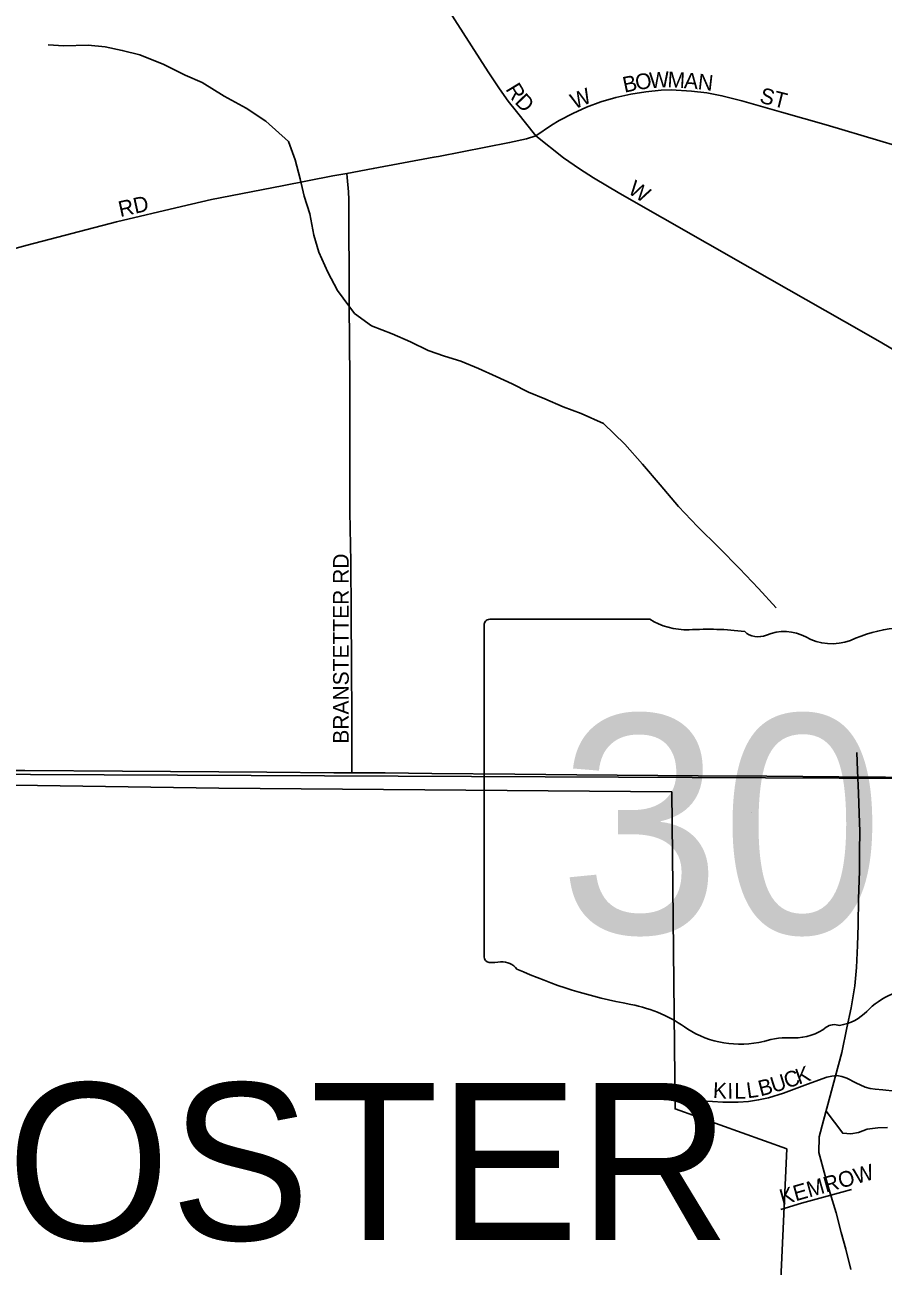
# Model space of a CAD drawing. Extents: x 1985906 to 2360102, y 891258 to 1222054.
# Drawn here: x 2116966 to 2119699, y 1018554 to 1022506 of the extents above; entities that cross this region are included whole.
import ezdxf

# ---------------------------------------------------------------- set-up
doc = ezdxf.new("R2010")
doc.units = 0
for name, color, linetype in [('GM_X_City_Street', 7, 'Continuous'), ('GM_X_City_Street_Text', 7, 'Continuous'), ('GM_X_Corporation', 7, 'Continuous'), ('GM_X_Corporation_Text', 7, 'Continuous'), ('GM_X_Minor_River', 7, 'Continuous'), ('GM_X_Section', 7, 'Continuous'), ('GM_X_State_Location', 7, 'Continuous'), ('GM_X_State_Route', 7, 'Continuous'), ('GM_X_State_Shield', 7, 'Continuous')]:
    doc.layers.add(name, color=color, linetype=linetype)

msp = doc.modelspace()

# ---------------------------------------------------------------- linework, layer by layer
at = {"layer": 'GM_X_City_Street'}
for points in [[(2118593.2, 1022153.2), (2118531.4, 1022230.4), (2118504.7, 1022262.8), (2118477.3, 1022302.5), (2118441.4, 1022356.1), (2118388.3, 1022439), (2118308.1, 1022563.5)], [(2118593.2, 1022153.2), (2118642.5, 1022187.3), (2118666.7, 1022201.2), (2118710, 1022224), (2118754.4, 1022244.2), (2118800.1, 1022261), (2118847, 1022274.6), (2118894.7, 1022285.2), (2118943, 1022293.3), (2118991.4, 1022298.6), (2119023.7, 1022299.4), (2119088.7, 1022295.1), (2119137.3, 1022289.5), (2119185.3, 1022280.5), (2119248.6, 1022264.7), (2119374.5, 1022228.2), (2119516.5, 1022188.3), (2119687.6, 1022136.5), (2119787.5, 1022107)], [(2118282.7, 1022087.5), (2118508.9, 1022131.1), (2118562.8, 1022143.6), (2118593.2, 1022153.2)], [(2119780.6, 1021443), (2119688.8, 1021496.5), (2119575.1, 1021562.1), (2119275.5, 1021732.9), (2118860.2, 1021969.1), (2118776.6, 1022018.8), (2118732.2, 1022047.3), (2118680.9, 1022083.2), (2118593.2, 1022153.2)], [(2117991.3, 1022033.4), (2118074.8, 1022048.8), (2118268, 1022084.7), (2118282.7, 1022087.5)], [(2116255.2, 1021613), (2116339.3, 1021635.3), (2116481.2, 1021672.8), (2116723.4, 1021737.2), (2116972.8, 1021804.9), (2117257.9, 1021879.5), (2117465, 1021928), (2117560.6, 1021949.7), (2117785.3, 1021994.1), (2117946.1, 1022025.1), (2117991.3, 1022033.4)], [(2118006.9, 1020124.8), (2118006.9, 1020150.5), (2118007, 1020302.7), (2118006.1, 1020466.4), (2118004.8, 1020632.9), (2118003.3, 1020796), (2118000.7, 1020955.2), (2118000.1, 1021134.7), (2118000.8, 1021296.2), (2118000.1, 1021383.9), (2117999.2, 1021491.9), (2117998.1, 1021622.5), (2117997.7, 1021949.9), (2117996.3, 1021975), (2117992.5, 1022019.9), (2117991.3, 1022033.4)], [(2119673.1, 1019117.8), (2119697.3, 1019115.3), (2119737.2, 1019110.8), (2119753.4, 1019110.6), (2119769.5, 1019112.1), (2119785.4, 1019115.4), (2119816.2, 1019125.4), (2119924.3, 1019168.3), (2119946, 1019178.3), (2119958.8, 1019184.2)], [(2119116.1, 1019080.1), (2119155.2, 1019078), (2119187.9, 1019076.2), (2119236.9, 1019075.9), (2119269.5, 1019078.3), (2119301.9, 1019083), (2119333.8, 1019090.1), (2119380.7, 1019104.5), (2119457.4, 1019133.1), (2119519.2, 1019155.1), (2119535.1, 1019159.1), (2119551.2, 1019160.6), (2119567.3, 1019158.2), (2119582.6, 1019152.5), (2119611.4, 1019137), (2119641.1, 1019123.2), (2119657.3, 1019119), (2119673.1, 1019117.8)], [(2119372.9, 1018734.4), (2119438.8, 1018754), (2119566.8, 1018789.9), (2119597.8, 1018798.3)]]:
    msp.add_lwpolyline(points, dxfattribs=at)
at = {"layer": 'GM_X_Corporation'}
msp.add_lwpolyline([(2119348.5, 1017980.2), (2119391.4, 1018927.3), (2119035.8, 1019054.3), (2119025.4, 1020064), (2117583.8, 1020076), (2116427.8, 1020093)], dxfattribs=at)
at = {"layer": 'GM_X_Minor_River'}
for points in [[(2117039.6, 1022442.9), (2117089.6, 1022439.3), (2117167.5, 1022441.8), (2117221.6, 1022436.2), (2117275.7, 1022424.6), (2117331.7, 1022411), (2117407.9, 1022379.6), (2117476.2, 1022346.1), (2117530.3, 1022322.4), (2117600.6, 1022278.9), (2117670.9, 1022241.4), (2117733.1, 1022199.8), (2117805.6, 1022134.3), (2117826, 1022076.4), (2117842.4, 1022016.4), (2117854.8, 1021960.4), (2117873.1, 1021904.5), (2117885.6, 1021836.5), (2117902, 1021782.6), (2117930.4, 1021718.7), (2117960.8, 1021660.9), (2118015.3, 1021587.2), (2118069.6, 1021547.6), (2118135.7, 1021522.1), (2118193.9, 1021496.5), (2118250.1, 1021468.9), (2118302.2, 1021451.2), (2118354.3, 1021435.6), (2118410.5, 1021412), (2118466.6, 1021386.4), (2118516.8, 1021362.7), (2118568.9, 1021337.1), (2118621.1, 1021315.5), (2118679.3, 1021289.9), (2118737.4, 1021268.3), (2118807.6, 1021236.8), (2118876.1, 1021171.2), (2118932.5, 1021107.6), (2118988.9, 1021041.9), (2119047.4, 1020972.3), (2119107.8, 1020908.6), (2119176.3, 1020841.1), (2119240.7, 1020775.5), (2119301.2, 1020711.9), (2119357.6, 1020650.2)], [(2119596, 1018543.5), (2119579.6, 1018607.5), (2119565.2, 1018661.4), (2119548.8, 1018723.4), (2119528.4, 1018789.3), (2119514, 1018841.2), (2119493.5, 1018915.2), (2119495.1, 1018965.3), (2119508.8, 1019017.4), (2119530.2, 1019095.7), (2119545.8, 1019155.9), (2119567.3, 1019234.1), (2119582.8, 1019312.3), (2119596.3, 1019376.5), (2119607.8, 1019446.7), (2119613.4, 1019504.8), (2119616.9, 1019574.9), (2119618.5, 1019641), (2119619.9, 1019723.1), (2119623.3, 1019811.2), (2119622.9, 1019875.3), (2119624.4, 1019937.4), (2119622, 1019995.4), (2119619.6, 1020059.5), (2119617.1, 1020131.5), (2119614.7, 1020189.6)], [(2119516.9, 1019047.1), (2119569.6, 1018977.1), (2119595.7, 1018975.5), (2119619.8, 1018979.8), (2119647.8, 1018990.2), (2119681.8, 1018994.7), (2119712, 1018995.1)]]:
    msp.add_lwpolyline(points, dxfattribs=at)
at = {"layer": 'GM_X_Section'}
for points in [[(2114539.2, 1025530.7), (2119810.6, 1025501.6), (2119792.3, 1020106.2), (2114408.8, 1020130.7), (2114411.1, 1025533.9)], [(2119792.3, 1020106.2), (2119789.7, 1014747.1), (2114498.3, 1014780.1), (2114408.8, 1020130.7)]]:
    msp.add_lwpolyline(points, close=True, dxfattribs=at)
at = {"layer": 'GM_X_State_Route'}
for points in [[(2119109.3, 1020115.5), (2118723, 1020118.7), (2118526.2, 1020120.4), (2118261.4, 1020122.9), (2118113.5, 1020124.3), (2118006.9, 1020124.8), (2117949.7, 1020125.1), (2117736.3, 1020126.7), (2117277.1, 1020129.9), (2116965.5, 1020132.3), (2116903.2, 1020132.4)], [(2119855.7, 1020109.7), (2119557.5, 1020112.3), (2119328.5, 1020114.3), (2119109.3, 1020115.5)]]:
    msp.add_lwpolyline(points, dxfattribs=at)
at = {"layer": 'GM_X_State_Shield'}
for p, q in [((2118428.6, 1020595.3), (2118428.6, 1019538.7)), ((2118955.4, 1020613.5), (2118445.7, 1020613.5))]:
    msp.add_line(p, q, dxfattribs=at)
for centre, major_axis, start_param, end_param in [((2118448.5, 1020597.6), (20.2, 0), 1.712693, 3.28349), ((2119076.7, 1020736.2), (195.5, 0), 4.042523, 4.731795), ((2119141.6, 1020020.3), (702, 0), 1.404758, 1.657858), ((2119300.9, 1020603.1), (56.4, 0), 3.836095, 5.185415), ((2119383.7, 1020480.9), (117.3, 0), 0.950623, 2.079405), ((2119535.1, 1020648.4), (141.1, 0), 4.081561, 5.145723), ((2119784.3, 1020290.8), (371.3, 0), 1.699011, 2.107814), ((2118448.7, 1019536.4), (20.3, 0), 3.00124, 4.508301), ((2118451.8, 1019644.5), (155.2, 0), 4.665946, 4.897461), ((2118483.6, 1019477.7), (56, 0), 0.519207, 1.627899), ((2119190.1, 1020427.1), (1332.7, 0), 4.195997, 4.488961), ((2119846.9, 1019242), (252.8, 0), 1.647645, 2.488434), ((2118792.8, 1019064), (417, 0), 0.823519, 1.323587), ((2119526.6, 1019436.3), (149.1, 0), 4.937069, 5.64225), ((2119543.5, 1019291), (39.7, 0), 1.147584, 2.315152), ((2119243.8, 1019472.5), (264.6, 0), 4.026481, 4.996735), ((2119416, 1019393.4), (141, 0), 4.691044, 5.507374), ((2119396.7, 1019107.2), (217.4, 0), 1.495662, 1.94098)]:
    msp.add_ellipse(centre, major_axis=major_axis, ratio=0.8, start_param=start_param, end_param=end_param, dxfattribs=at)

# ---------------------------------------------------------------- texts
at = {"layer": 'GM_X_City_Street_Text'}
for s, rotation, p in [('B', 12.0244, (2118875, 1022289.9)), ('O', 8.5227, (2118912.9, 1022298)), ('W', 3.3897, (2118955.3, 1022304.4)), ('M', 356.7015, (2119010.8, 1022307.8)), ('A', 355.515, (2119063.3, 1022304.8)), ('N', 353.5934, (2119106.7, 1022301.4)), ('R', 301.0929, (2118495, 1022301.8)), ('D', 314.2429, (2118523, 1022258.2)), ('W', 22.6147, (2118715.7, 1022236.8)), ('ST', 345.9654, (2119302.4, 1022259.2)), ('W', 327.5282, (2118882.8, 1021972)), ('RD', 12.5282, (2117269.7, 1021894.1)), ('BRANSTETTER RD', 90, (2117997.1, 1020217.3)), ('C', 19.0349, (2119392.2, 1019118.7)), ('K', 19.1752, (2119429.7, 1019131.6)), ('K', 357.4421, (2119155.7, 1019089.2)), ('I', 0.2511, (2119202.3, 1019087.1)), ('L', 0.3345, (2119224.4, 1019087.2)), ('L', 8.0567, (2119266.9, 1019088)), ('B', 14.696, (2119308, 1019094.2)), ('U', 17.5334, (2119348.9, 1019105)), ('KEMROW', 15.8194, (2119376.8, 1018748))]:
    msp.add_text(s, height=50, rotation=rotation, dxfattribs=at).set_placement(p)
at = {"layer": 'GM_X_Corporation_Text'}
msp.add_text('WOOSTER', height=500, rotation=0, dxfattribs=at).set_placement((2115757.1, 1018636.8))
at = {"layer": 'GM_X_State_Location'}
for s in ['s', 'r']:
    msp.add_text(s, height=1, dxfattribs=at).set_placement((2119279.1, 1019996.8))
msp.add_text('302', height=1, rotation=0, dxfattribs=at).set_placement((2118926.1, 1019924))
at = {"layer": 'GM_X_State_Shield'}
msp.add_text('302', height=696.1, dxfattribs=at).set_placement((2118664.9, 1019613.2))

doc.saveas('drawing.dxf')
